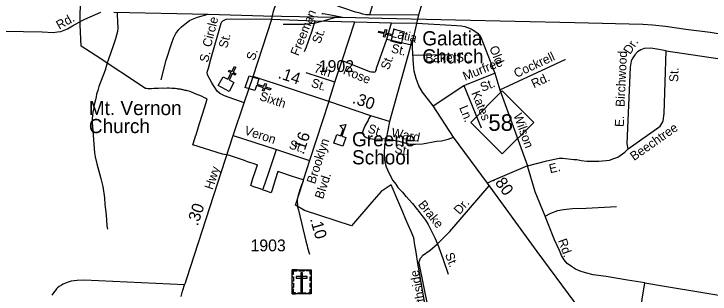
# Model space of a CAD drawing. Extents: x 2220236 to 2384410, y 720751 to 894131.
# Drawn here: x 2302594 to 2309953, y 805990 to 808954 of the extents above; entities that cross this region are included whole.
import ezdxf

# ---------------------------------------------------------------- set-up
doc = ezdxf.new("R2010")
doc.units = 0
doc.layers.add('Default', color=7, linetype='Continuous')

msp = doc.modelspace()

# ---------------------------------------------------------------- linework, layer by layer
at = {"layer": 'Default'}
for p, q in [((2306404.8, 809124.8), (2306351.4, 808944.6)), ((2303650.7, 808970.6), (2304646.4, 808951.4)), ((2306862.1, 808940.4), (2306351.4, 808944.6)), ((2305318.8, 808898.7), (2305778.6, 808881.6)), ((2305778.6, 808881.6), (2306198.6, 808870.2)), ((2305996.2, 808917.9), (2306066.1, 808920.6)), ((2306063.1, 808460.9), (2306198.6, 808870.2)), ((2306198.6, 808870.2), (2306584.6, 808860.4)), ((2306536.4, 808687.7), (2306584.6, 808860.4)), ((2306584.6, 808860.4), (2306852.5, 808855.1)), ((2306536.4, 808687.7), (2306795, 808626.7)), ((2309489.6, 808561.8), (2310695.2, 808381.5)), ((2306812, 808516.9), (2307233.9, 808523.4)), ((2305985.7, 808230.1), (2306063.1, 808460.9)), ((2305921.8, 808025.4), (2305121.3, 808292.8)), ((2305985.7, 808230.1), (2305684.8, 808328.8)), ((2307351.3, 808196.8), (2307677.8, 808328.2)), ((2307677.8, 808328.2), (2307731.8, 808149)), ((2305921.8, 808025.4), (2305985.7, 808230.1)), ((2307023.8, 807981.4), (2307351.3, 808196.8)), ((2307351.3, 808196.8), (2307532.1, 807746.9)), ((2307731.8, 808149), (2308022.2, 807346.4)), ((2306563.8, 807814.6), (2306527.9, 807632.2)), ((2304910.1, 807667.9), (2305368.6, 807517.9)), ((2305368.6, 807517.9), (2305718.5, 807403.5))]:
    msp.add_line(p, q, dxfattribs=at)
for points in [[(2305326, 808931.8), (2305337, 808982.6), (2305420.7, 809229.7), (2305484, 809429.6), (2305574.7, 809699.2), (2305744.3, 810216.7), (2305896.9, 810732.6), (2306043.4, 811225.4)], [(2306816.9, 808697.5), (2306879.1, 808956.8), (2306960.8, 809243.9), (2307102, 809755.4), (2307156.5, 809963.9), (2307240.8, 810264.6), (2307332, 810609), (2307392.6, 810822.9)], [(2306351.4, 808944.6), (2306327.4, 808943.7), (2306314.8, 808944.6), (2306300.2, 808947.1), (2306283.8, 808950.2), (2306252.9, 808960.1), (2306205.1, 808972.8), (2305833.6, 809098.1)], [(2306951.2, 805809.7), (2306872, 806272.8), (2306868.5, 806293.2), (2306841.5, 806454.9), (2306832.8, 806507.1), (2306820, 806583.7), (2306791.8, 806653.1), (2306761.8, 806723.7), (2306737.2, 806777.2), (2306705.5, 806855.8), (2306663.8, 806954.8), (2306582.8, 807145), (2306477.2, 807073.4), (2306378.2, 806963.8), (2306378, 806961.4), (2306162.8, 806712.6), (2305665.5, 806875.6), (2305571.2, 806929.6), (2305646.2, 807168.8), (2305654.2, 807199.6), (2305615.5, 807208.9), (2305508.5, 807245.3), (2305436.2, 807269.2), (2305384.8, 807286.2), (2305357, 807198.4), (2305327.2, 807103.2), (2305313.2, 807060.8), (2305252.2, 807082.1), (2305232, 807089.2), (2305185.5, 807105.7), (2305131.2, 807124.8), (2305097.2, 807136.8), (2305120.5, 807210.9), (2305147.2, 807293.6), (2305167, 807355.3), (2305162.5, 807356.8), (2305123, 807370.2), (2305097.8, 807378.9), (2305064.5, 807390.2), (2305030.5, 807401.8), (2304860.5, 807457.9), (2304800.2, 807471.1), (2304486.2, 807568.4), (2304489.5, 807578.9), (2304518.5, 807669.9), (2304519, 807673.1), (2304553.5, 807783.8), (2304588, 807894.6), (2304626, 808017.1), (2304638, 808056.1), (2304610.2, 808067.2), (2304584, 808079.5), (2304559.2, 808089.7), (2304537.8, 808098.2), (2304519, 808105.1), (2304495.8, 808115.1), (2304480.2, 808122.1), (2304470, 808127.5), (2304457.2, 808131.9), (2304455.5, 808133.9), (2304442.8, 808137.2), (2304427.5, 808139.9), (2304418.5, 808141.8), (2304410.5, 808142.5), (2304403.5, 808144.5), (2304393, 808146.4), (2304383.8, 808148.8), (2304380, 808150.2), (2304367.5, 808153), (2304361, 808154.8), (2304353, 808156), (2304345, 808155.8), (2304336.5, 808157), (2304329.2, 808157.9), (2304324, 808159.3), (2304314.8, 808160.2), (2304298.8, 808163.9), (2304282.2, 808166.2), (2304261.5, 808165.8), (2304233.5, 808166.6), (2304215.5, 808166.7), (2304187.8, 808165.8), (2304160, 808166.8), (2304121.5, 808165.8), (2304101.2, 808164.4), (2304072.8, 808163.6), (2304046.8, 808162.6), (2304030.8, 808162.2), (2304010.2, 808162.1), (2303995, 808163.6), (2303986.5, 808165.6), (2303453, 808515.9), (2303304.8, 808613.4), (2303293.8, 808838.8), (2303295.5, 808926.8), (2303297.8, 809056)], [(2306951.2, 805809.7), (2306872, 806272.8), (2306868.5, 806293.2), (2306841.5, 806454.9), (2306832.8, 806507.1), (2306820, 806583.7), (2306791.8, 806653.1), (2306761.8, 806723.7), (2306737.2, 806777.2), (2306705.5, 806855.8), (2306663.8, 806954.8), (2306582.8, 807145), (2306477.2, 807073.4), (2306378.2, 806963.8), (2306378, 806961.4), (2306162.8, 806712.6), (2305665.5, 806875.6), (2305571.2, 806929.6), (2305646.2, 807168.8), (2305654.2, 807199.6), (2305615.5, 807208.9), (2305508.5, 807245.3), (2305436.2, 807269.2), (2305384.8, 807286.2), (2305357, 807198.4), (2305327.2, 807103.2), (2305313.2, 807060.8), (2305252.2, 807082.1), (2305232, 807089.2), (2305185.5, 807105.7), (2305131.2, 807124.8), (2305097.2, 807136.8), (2305120.5, 807210.9), (2305147.2, 807293.6), (2305167, 807355.3), (2305162.5, 807356.8), (2305123, 807370.2), (2305097.8, 807378.9), (2305064.5, 807390.2), (2305030.5, 807401.8), (2304860.5, 807457.9), (2304800.2, 807471.1), (2304486.2, 807568.4), (2304489.5, 807578.9), (2304518.5, 807669.9), (2304519, 807673.1), (2304553.5, 807783.8), (2304588, 807894.6), (2304626, 808017.1), (2304638, 808056.1), (2304610.2, 808067.2), (2304584, 808079.5), (2304559.2, 808089.7), (2304537.8, 808098.2), (2304519, 808105.1), (2304495.8, 808115.1), (2304480.2, 808122.1), (2304470, 808127.5), (2304457.2, 808131.9), (2304455.5, 808133.9), (2304442.8, 808137.2), (2304427.5, 808139.9), (2304418.5, 808141.8), (2304410.5, 808142.5), (2304403.5, 808144.5), (2304393, 808146.4), (2304383.8, 808148.8), (2304380, 808150.2), (2304367.5, 808153), (2304361, 808154.8), (2304353, 808156), (2304345, 808155.8), (2304336.5, 808157), (2304329.2, 808157.9), (2304324, 808159.3), (2304314.8, 808160.2), (2304298.8, 808163.9), (2304282.2, 808166.2), (2304261.5, 808165.8), (2304233.5, 808166.6), (2304215.5, 808166.7), (2304187.8, 808165.8), (2304160, 808166.8), (2304121.5, 808165.8), (2304101.2, 808164.4), (2304072.8, 808163.6), (2304046.8, 808162.6), (2304030.8, 808162.2), (2304010.2, 808162.1), (2303995, 808163.6), (2303986.5, 808165.6), (2303453, 808515.9), (2303304.8, 808613.4), (2303293.8, 808838.8), (2303295.5, 808926.8), (2303297.8, 809056)], [(2301317.7, 808791.6), (2302893.4, 808762.6), (2303009.2, 808757.7), (2303053.1, 808764.3), (2303089.1, 808766.6), (2303158.7, 808795.4), (2303214.8, 808826.9), (2303315.7, 808885.1), (2303343.5, 808899.4), (2303511, 808973.4)], [(2303686.8, 808965), (2303689.9, 808853.1), (2303692.1, 808829.2), (2303692.4, 808801.2), (2303688.8, 808767.1), (2303667.6, 808689), (2303656.1, 808656.9), (2303644.6, 808616.8), (2303589, 808464.3), (2303578.5, 808436.1), (2303568.9, 808396.1), (2303557.2, 808360), (2303493.1, 808185.3), (2303481.6, 808143.2), (2303468.1, 808103), (2303464.4, 808075.1), (2303454.6, 808044.9), (2303439.4, 807976.8), (2303437.8, 807958.8), (2303428.1, 807914.7), (2303420.8, 807848.6), (2303421.4, 807800.6), (2303423.7, 807762.7), (2303446.8, 807483.2), (2303453.3, 807441.2), (2303470.1, 807367.5), (2303513.6, 807214), (2303532.5, 807128.1), (2303551.8, 807008.5), (2303556.5, 806936.5), (2303569.7, 806828.8), (2303576.9, 806710.8), (2303583.3, 806676.9)], [(2304150.2, 808256.3), (2304201.9, 808464.7), (2304261.8, 808649.4), (2304281.3, 808697.4), (2304306.9, 808745.7), (2304338.4, 808788.2), (2304366, 808816.3), (2304383.9, 808830.7), (2304417.4, 808860.9), (2304451.3, 808883.2), (2304481.1, 808899.7), (2304532.9, 808918.2), (2304646.4, 808951.4)], [(2304646.4, 808951.4), (2305232.3, 808933.8), (2305996.2, 808917.9)], [(2305121.3, 808292.8), (2305318.8, 808898.7), (2305326, 808931.8)], [(2305849.9, 808958.4), (2305863.7, 808958.5), (2305944, 808943.4), (2306066.1, 808920.6)], [(2305028.3, 808014), (2304821.3, 808087.9), (2304769.3, 808111.9), (2304741.1, 808137.2), (2304686.3, 808223.1), (2304639.8, 808307.6), (2304637, 808335.7), (2304649.7, 808379.4), (2304676.4, 808476.5), (2304783.4, 808854.8), (2304791.1, 808870.9), (2304801.2, 808879.1), (2304838.9, 808897.5), (2304892.9, 808902.1), (2305318.8, 808898.7)], [(2305441.2, 808846.1), (2305653.1, 808844.3), (2305766.9, 808855.6), (2305876.5, 808884.6), (2305996.2, 808917.9)], [(2305666.3, 808556.6), (2305685.7, 808604.8), (2305724.5, 808713), (2305742.9, 808763.7), (2305778.6, 808881.6)], [(2306066.1, 808920.6), (2306482, 808907.2), (2307259.9, 808891.5), (2308521.7, 808861.1), (2309241.4, 808844.8), (2309345.5, 808838.1), (2309481.6, 808823.4), (2309695.9, 808791.8), (2309952.1, 808760.6), (2310448.8, 808677.9), (2310889.3, 808616.7)], [(2306852.5, 808855.1), (2307276.5, 808831.8), (2307320.5, 808828.2), (2307358.6, 808820.6), (2307426.9, 808795.3), (2307438.9, 808789.4), (2307497.3, 808750.2), (2307517.6, 808730.4), (2307529.6, 808708.5), (2307677.8, 808328.2)], [(2306816.9, 808697.5), (2306793.9, 808652.3), (2306774, 808573.7), (2306563.8, 807814.6), (2306365.3, 807874.3), (2305921.8, 808025.4)], [(2306063.1, 808460.9), (2306352.1, 808344.1), (2306374.3, 808340.2), (2306390.3, 808340.5), (2306396.3, 808336.5), (2306412.1, 808340.7), (2306416.2, 808342.7), (2306420.1, 808354.7), (2306425.9, 808364.7), (2306425.7, 808380.7), (2306536.4, 808687.7)], [(2308718.1, 805638.6), (2308125.8, 806441.9), (2307600.2, 807164.3), (2307241.2, 807648), (2307023.8, 807981.4), (2306912.2, 808126.1), (2306875.5, 808191.6), (2306846.8, 808269.3), (2306825.9, 808349), (2306817.2, 808418.9), (2306806.5, 808596), (2306808.1, 808639.6), (2306816.9, 808697.5)], [(2309489.6, 808561.8), (2309410.1, 808578.6), (2309346.6, 808588.1), (2309326.2, 808591), (2309256.4, 808587.2), (2309222.4, 808574.8), (2309186.7, 808552.5), (2309157.1, 808520.1), (2309129.6, 808477.8), (2309117.8, 808453.7), (2309108.4, 808389.7), (2309073.1, 807583.6), (2309075.4, 807559.6), (2309079.5, 807543.8), (2309087.7, 807527.7)], [(2309087.7, 807527.7), (2309411.2, 807755.2), (2309425.1, 807767.4), (2309454.5, 807811.6), (2309458.4, 807823.8), (2309467.6, 807901.8), (2309489.6, 808561.8)], [(2307731.8, 808149), (2308419.9, 808470.2), (2308423.9, 808468.3)], [(2304397.4, 806087.9), (2304407.2, 806108.1), (2304422.5, 806154.2), (2304910.1, 807667.9), (2305028.3, 808014), (2305121.3, 808292.8)], [(2305921.8, 808025.4), (2305718.5, 807403.5), (2305656.5, 807206)], [(2306527.9, 807632.2), (2306453.9, 807625.4), (2306382, 807628.7), (2306359.8, 807632.4), (2306317.7, 807643.9), (2306303.7, 807653.7), (2306293.5, 807663.7), (2306287.4, 807679.6), (2306283.1, 807707.5), (2306288.9, 807727.5), (2306302.4, 807763.7), (2306337.8, 807824.1), (2306345.6, 807842.1), (2306365.3, 807874.3)], [(2306527.9, 807632.2), (2306512.4, 807564), (2306507.5, 807474.2), (2306510.2, 807412), (2306514.4, 807388.2), (2306528.9, 807336.4), (2306541.2, 807304.5), (2306584.2, 807217), (2306600.5, 807191.3), (2306630.9, 807151.5), (2306653.3, 807117.8), (2306699.7, 807068.3), (2306736.2, 807022.7), (2306740.3, 807020.7), (2306807.1, 806947.6), (2306886.1, 806850.4), (2306906.2, 806822.6), (2306924.5, 806800.8), (2306944.7, 806771.2), (2306973.2, 806725.3), (2307044.7, 806586.2), (2307071.4, 806520.5)], [(2306527.9, 807632.2), (2306664, 807605.8), (2306748.2, 807582.6), (2306782.2, 807577), (2306838.3, 807575.5), (2306914.1, 807580.4), (2307065.9, 807606), (2307113.7, 807612.6), (2307185.6, 807629.3), (2307241.2, 807648)], [(2305228.5, 807103), (2305283.3, 807266.3), (2305368.6, 807517.9)], [(2308022.2, 807346.4), (2308227.5, 807398.6), (2308309.2, 807417.5), (2308357.1, 807426.1), (2308397.2, 807428.5), (2308511.2, 807413.8), (2308543.3, 807412.1), (2308591.3, 807402.6), (2308651.4, 807395.3), (2308775.2, 807396.5), (2308855.2, 807401.4), (2308889.2, 807407.8), (2308937, 807422.4), (2308978.7, 807438.7), (2309050.2, 807491.4), (2309087.7, 807527.7)], [(2308022.2, 807346.4), (2307643.6, 807183), (2307600.2, 807164.3)], [(2308209.5, 806812.3), (2308103.7, 807070), (2308022.2, 807346.4)], [(2305656.5, 807206), (2305652.8, 807194.2), (2305650.1, 807185.5), (2305625.7, 807123.8), (2305598.7, 807036.5), (2305587.2, 806990.4), (2305591.9, 806914.4), (2305600.4, 806876.5), (2305680.9, 806551), (2305693.4, 806499.2), (2305698.4, 806480.6), (2305717.9, 806411.3)], [(2307071.4, 806520.5), (2307099.2, 806550.8), (2307156.6, 806605.4), (2307200.2, 806653.3), (2307618.7, 807136.2)], [(2308209.5, 806812.3), (2308270.8, 806847.4), (2308343.7, 806875.1), (2308402, 806883.9), (2308498.3, 806894.1), (2308644.2, 806899.9), (2308962.2, 806916)], [(2309262.7, 806108.8), (2309080.4, 806136.5), (2308852.8, 806174.4), (2308717.1, 806194.9), (2308636.9, 806213.9), (2308580, 806232.8), (2308529, 806251.8), (2308486.7, 806281), (2308442.9, 806314.6), (2308409.3, 806352.5), (2308383.1, 806397.8), (2308361.2, 806450.3), (2308308.7, 806562.7), (2308241.6, 806733.5), (2308209.5, 806812.3)], [(2307078.7, 805299.2), (2307061.9, 805360.9), (2307040.6, 805476.7), (2307023.5, 805592.4), (2307014.9, 805640.3), (2306879.9, 806300.6), (2306877.7, 806316.5), (2306873.7, 806324.5), (2306887.1, 806358.4), (2306893.1, 806370.7), (2306905.1, 806384.8), (2306912.8, 806397), (2306992.3, 806453.8), (2307071.4, 806520.5)], [(2307071.4, 806520.5), (2307129.1, 806367.2), (2307182.9, 806199.9)], [(2304397.4, 806087.9), (2303335.3, 806136.6), (2303261.4, 806133.8), (2303197.5, 806124.9), (2303157.6, 806112.5), (2303113.9, 806096.1), (2303098, 806083.9), (2303072.1, 806069.6), (2303054.2, 806057.5), (2303042.3, 806045.4), (2302995.1, 805976.8)], [(2304360.7, 805963.6), (2304376, 806019.8), (2304377.9, 806031.7), (2304397.4, 806087.9)], [(2309217.5, 805780.3), (2309235, 805935.1), (2309262.7, 806108.8)], [(2309262.7, 806108.8), (2309491, 806070.1), (2309855.7, 806010.2), (2310170.8, 805956.2), (2310898.7, 805843.8), (2311237.2, 805788.4)]]:
    msp.add_lwpolyline(points, dxfattribs=at)
for points in [[(2306582.4, 808664.7), (2306596.2, 808719.9), (2306522.4, 808738.5), (2306514.6, 808707.5), (2306499.1, 808711.4), (2306506.9, 808742.4), (2306448.6, 808757.1), (2306452.5, 808772.6), (2306510.8, 808757.9), (2306518.6, 808789), (2306534.1, 808785.1), (2306526.3, 808754), (2306600.1, 808735.5), (2306614.3, 808791.3), (2306717.5, 808765.3), (2306685.7, 808638.7)], [(2304804.1, 808288.7), (2304854.4, 808262.1), (2304890.2, 808329.3), (2304861.9, 808344.3), (2304869.4, 808358.4), (2304897.7, 808343.4), (2304925.9, 808396.5), (2304940.1, 808389), (2304911.8, 808335.9), (2304940.1, 808320.8), (2304932.6, 808306.7), (2304904.3, 808321.8), (2304868.6, 808254.5), (2304919.4, 808227.4), (2304869.5, 808133.4), (2304754.1, 808194.7)], [(2305182.8, 808266), (2305164.6, 808212), (2305236.7, 808187.5), (2305247, 808217.8), (2305262.1, 808212.7), (2305251.8, 808182.4), (2305308.7, 808163), (2305303.6, 808147.8), (2305246.7, 808167.2), (2305236.3, 808136.9), (2305221.2, 808142), (2305231.5, 808172.3), (2305159.4, 808196.9), (2305140.8, 808142.3), (2305040, 808176.6), (2305082, 808300.2)], [(2307422.2, 807806.3), (2307755.2, 808139.3), (2308088.2, 807806.3), (2307755.2, 807473.3)], [(2305975.4, 807586.6), (2306007, 807679.3), (2306050.6, 807664.5), (2306074.8, 807735.6), (2306038.1, 807773.7), (2306101.1, 807783), (2306059.7, 807661.4), (2306103.2, 807646.5), (2306071.7, 807553.9)], [(2305536.6, 806245.2), (2305735.7, 806245.2), (2305735.7, 805990.6), (2305536.6, 805990.6)], [(2305536.6, 806201.9), (2305548, 806201.9), (2305548, 806234.1), (2305588.5, 806234.1), (2305588.5, 806245.2), (2305536.6, 806245.2)], [(2305610.7, 806245.2), (2305662.5, 806245.2), (2305662.5, 806233.8), (2305610.7, 806233.8)], [(2305645.7, 806215.9), (2305627, 806215.9), (2305627, 806013.1), (2305645.7, 806013.1)], [(2305735.8, 806201.9), (2305724.4, 806201.9), (2305724.4, 806234.1), (2305683.9, 806234), (2305683.9, 806245.2), (2305735.8, 806245.2)], [(2305536.6, 806127.8), (2305536.6, 806171.1), (2305548, 806171.1), (2305548, 806127.8)], [(2305577.4, 806177.2), (2305577.4, 806158.5), (2305695.2, 806158.5), (2305695.2, 806177.2)], [(2305724.4, 806128.8), (2305724.4, 806172.1), (2305735.8, 806172.1), (2305735.8, 806128.8)], [(2305536.6, 806060.5), (2305536.6, 806103.9), (2305548, 806103.9), (2305548, 806060.5)], [(2305724.4, 806062.9), (2305724.4, 806106.2), (2305735.7, 806106.2), (2305735.7, 806062.9)], [(2305569.7, 805990.6), (2305569.7, 806002.1), (2305547.7, 806002.1), (2305547.7, 806042.5), (2305536.6, 806042.5), (2305536.6, 805990.6)], [(2305594.1, 806002.1), (2305679, 806002.1), (2305679, 805990.7), (2305594.1, 805990.7)], [(2305702.6, 805990.6), (2305702.6, 806002.1), (2305724.6, 806002.1), (2305724.6, 806042.5), (2305735.7, 806042.5), (2305735.7, 805990.6)]]:
    msp.add_lwpolyline(points, close=True, dxfattribs=at)

# ---------------------------------------------------------------- texts
for s, height, rotation, p in [('Rd.', 95, 29.31162, (2303073.5, 808785.2)), ('Freeman', 95, 68.07699, (2305600.8, 808502.6)), ('Circle', 95, 75.97907, (2304676.8, 808596)), ('Latia', 95, 346.72719, (2306573.1, 808712.7)), ('St.', 95, 75.97907, (2304847.6, 808584.5)), ('St.', 95, 70.27104, (2305831.1, 808631.7)), ('St.', 95, 346.72719, (2306575.3, 808547.2)), ('Dr.', 95, 56.97129, (2309107.3, 808518.8)), ('S.', 95, 71.80384, (2305137.6, 808454.1)), ('Old', 95, 291.29083, (2307617.5, 808595.7)), ('S.', 95, 75.97907, (2304644.6, 808434.3)), ('St.', 95, 70.17112, (2306556.2, 808354.9)), ('Baker', 95, 0.71538, (2306942.7, 808441.7)), ('St.', 95, 358.76624, (2307267, 808448.5)), ('Cockrell', 95, 25.02286, (2307905.3, 808275.2)), ('Birchwood', 95, 87.49266, (2309048.9, 807968)), ('7th', 95, 341.83949, (2305759.3, 808338.9)), ('Murfree', 95, 21.92231, (2307362, 808245.3)), ('.14', 125, 341.52871, (2305377.8, 808277.2)), ('Rose', 95, 337.99355, (2306066, 808321.9)), ('St.', 95, 88.07074, (2309614.8, 808231.7)), ('St.', 95, 341.83949, (2305728.4, 808185.3)), ('Rd.', 95, 25.02286, (2308089.8, 808166)), ('St.', 95, 21.92231, (2307545.3, 808128.3)), ('Sixth', 95, 341.52871, (2305181.8, 808045.1)), ('Kates', 95, 291.8937, (2307427.5, 808117.2)), ('.30', 125, 341.18583, (2306163.3, 808012.6)), ('Ln.', 95, 291.8937, (2307298.8, 807962.7)), ('Wilson', 95, 289.89132, (2307871.8, 807882.7)), ('E.', 95, 87.49266, (2309039.6, 807755.8)), ('Veron', 95, 341.90358, (2305022, 807681.6)), ('St.', 95, 341.18583, (2306326.4, 807703.1)), ('Beechtree', 95, 35.11659, (2309148.7, 807396.2)), ('.16', 125, 71.89739, (2305655.3, 807459.3)), ('Ward', 95, 349.02326, (2306578.5, 807655.8)), ('St.', 95, 341.90358, (2305494.3, 807533.7)), ('Brooklyn', 95, 71.77228, (2305774.9, 807147.7)), ('St.', 95, 349.02326, (2306612.7, 807485.5)), ('Hwy', 95, 71.77228, (2304695.2, 807087.1)), ('E.', 95, 13.02604, (2308262, 807267)), ('Blvd.', 95, 71.77228, (2305860.7, 806987.9)), ('.80', 125, 306.03847, (2307646.5, 807206.9)), ('.30', 125, 71.77228, (2304536.5, 806703.8)), ('Brake', 95, 309.10303, (2306860.4, 806934)), ('Dr.', 95, 49.089, (2307305.1, 806824.4)), ('.10', 125, 286.46442, (2305721.3, 806783.9)), ('Rd.', 95, 289.89132, (2308343.8, 806556.4)), ('St.', 95, 290.62562, (2307148.6, 806408.5)), ('Southside', 95, 101.55499, (2306982.8, 805696.1))]:
    msp.add_text(s, height=height, rotation=rotation, dxfattribs=at).set_placement(p)
for s, height, p in [('Galatia', 150, (2306910.5, 808620.7)), ('Church', 150, (2306910.5, 808429.7)), ('1902', 125, (2305816.9, 808338.8)), ('Mt. Vernon', 150, (2303386, 807883.4)), ('Church', 150, (2303386, 807692.4)), ('58', 175, (2307609.3, 807716.6)), ('Greene', 150, (2306168, 807552.7)), ('School', 150, (2306168, 807361.7)), ('1903', 125, (2305095, 806442.2))]:
    msp.add_text(s, height=height, dxfattribs=at).set_placement(p)

doc.saveas('drawing.dxf')
